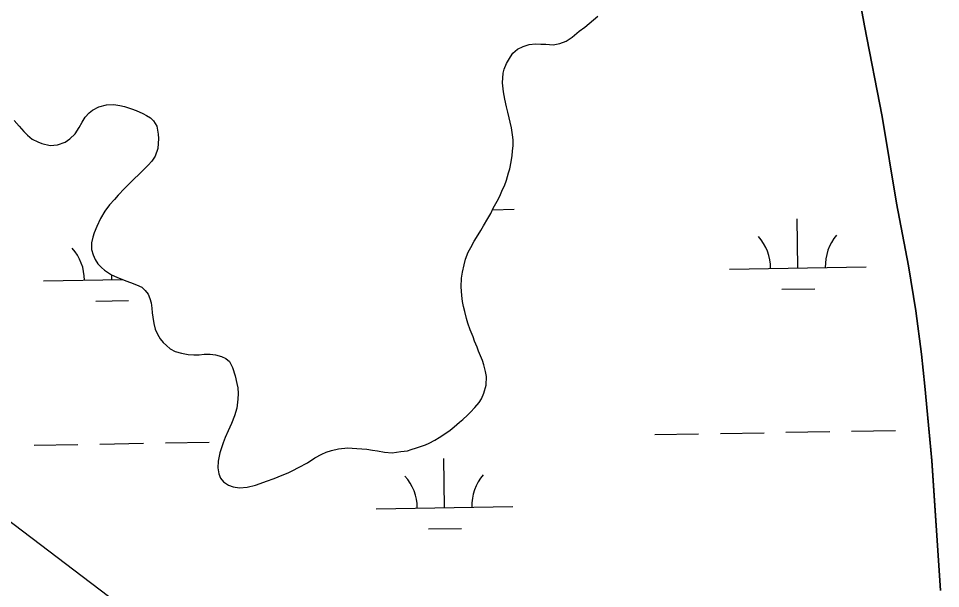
# Model space of a CAD drawing. Extents: x 3887375 to 3925618, y 296674 to 322633.
# Drawn here: x 3903544 to 3904219, y 308813 to 309230 of the extents above; entities that cross this region are included whole.
import ezdxf

# ---------------------------------------------------------------- set-up
doc = ezdxf.new("R2010")
doc.units = 0
doc.layers.add('V-TOPO-SHOR', color=7, linetype='Continuous')
doc.layers.add('V-WETL-SWMP', color=7, linetype='Continuous')

msp = doc.modelspace()

# ---------------------------------------------------------------- linework, layer by layer
at = {"layer": 'V-TOPO-SHOR'}
for points in [[(3904218.51, 308811.71), (3904212.13, 308906.6), (3904207.01, 308961.06), (3904204.48, 308984.42), (3904200.48, 309016.2), (3904195.07, 309049.13), (3904186.28, 309094.89), (3904175.71, 309158.42), (3904162.78, 309224.73), (3904149.8, 309296.66), (3904139.72, 309356.68), (3904129.26, 309436.11), (3904121.6, 309485.86), (3904116.45, 309516.46), (3904111.98, 309548.23), (3904109.69, 309570.66), (3904105.54, 309620.44), (3904103.42, 309652.23), (3904101.81, 309677.71)], [(3903874.82, 308942.17), (3903877.89, 308945.5), (3903880.96, 308949.25), (3903882.8, 308951.95), (3903884.42, 308955.89), (3903886.23, 308961.9), (3903886.39, 308968.11), (3903885.74, 308971.82), (3903884.46, 308976.77), (3903883.61, 308979.87), (3903880.66, 308986.67), (3903879.6, 308989.55), (3903877.7, 308994.09), (3903876.64, 308997.18), (3903874.54, 309002.33), (3903872.84, 309007.28), (3903871.78, 309010.58), (3903870.5, 309015.74), (3903869.64, 309019.45), (3903868.79, 309022.96), (3903868.34, 309027.51), (3903867.87, 309033.7), (3903868.23, 309040.12), (3903868.82, 309044.46), (3903870.02, 309049.85), (3903871.02, 309053.99), (3903873.04, 309059.18), (3903874.88, 309062.5), (3903877.32, 309067.07), (3903879.16, 309069.98), (3903882.22, 309074.97), (3903884.26, 309078.5), (3903887.32, 309083.69), (3903889.56, 309087.43), (3903891.39, 309091.37), (3903894.24, 309096.36), (3903896.07, 309100.1), (3903898.1, 309105.08), (3903899.53, 309107.77), (3903900.94, 309111.72), (3903902.55, 309117.1), (3903903.56, 309120.21), (3903904.56, 309125.18), (3903905.14, 309129.73), (3903905.52, 309133.05), (3903905.9, 309137.19), (3903905.87, 309141.32), (3903905.43, 309145.04), (3903904.77, 309150), (3903903.7, 309154.12), (3903903.05, 309157.42), (3903901.98, 309161.55), (3903901.13, 309165.47), (3903899.84, 309171.04), (3903898.76, 309176.41), (3903898.09, 309183.02), (3903898.65, 309190.06), (3903899.46, 309192.96), (3903901.08, 309197.11), (3903903.93, 309202.09), (3903905.77, 309204.79), (3903909.05, 309207.72), (3903913.17, 309209.61), (3903917.71, 309211.09), (3903922.25, 309211.54), (3903926.19, 309211.37), (3903929.7, 309211.19), (3903935.08, 309210.82), (3903940.03, 309211.9), (3903944.57, 309213.38), (3903949.1, 309216.31), (3903954.23, 309220.69), (3903958.34, 309223.62), (3903961.63, 309226.34), (3903964.7, 309229.05), (3903967.79, 309231.76)], [(3903541.04, 309155.52), (3903544.58, 309151.42), (3903548.13, 309147.52), (3903550.63, 309144.64), (3903554.17, 309141.78), (3903558.32, 309139.74), (3903561.23, 309138.53), (3903567.23, 309137.13), (3903572.61, 309137.59), (3903578.17, 309139.7), (3903581.67, 309142), (3903585.57, 309145.75), (3903588.63, 309150.33), (3903590.67, 309154.27), (3903592.91, 309158.01), (3903595.78, 309161.14), (3903598.25, 309163.02), (3903602.98, 309165.54), (3903608.55, 309167.03), (3903613.93, 309167.28), (3903618.27, 309166.49), (3903621.79, 309165.69), (3903626.77, 309164.08), (3903630.29, 309162.86), (3903635.07, 309160.63), (3903637.77, 309159.2), (3903640.68, 309157.36), (3903642.97, 309155.32), (3903645.27, 309151.41), (3903646.35, 309145.42), (3903646.59, 309142.32), (3903646.03, 309134.87), (3903644.01, 309129.27), (3903641.56, 309125.74), (3903639.1, 309122.82), (3903635.61, 309119.28), (3903631.71, 309115.53), (3903629.25, 309113.23), (3903626.17, 309110.11), (3903621.66, 309105.73), (3903616.95, 309100.73), (3903614.28, 309097.61), (3903610.8, 309093.65), (3903607.32, 309089.07), (3903604.06, 309083.67), (3903601.42, 309077.86), (3903599.59, 309073.29)], [(3903599.59, 309073.29), (3903598.58, 309070.18), (3903597.59, 309065.84), (3903597.42, 309061.08), (3903598.69, 309057.16), (3903600.17, 309053.66), (3903602.26, 309050.57), (3903604.76, 309047.91), (3903607.05, 309045.86), (3903612.25, 309042.59), (3903615.98, 309040.76), (3903622.62, 309038.13), (3903625.94, 309036.91), (3903630.5, 309035.3), (3903634.45, 309033.47), (3903636.74, 309031.01), (3903639.04, 309028.33), (3903640.3, 309025.24), (3903641.15, 309022.15), (3903641.6, 309018.22), (3903641.83, 309014.71), (3903642.27, 309011.61), (3903643.14, 309007.07), (3903644, 309002.74), (3903645.89, 308999.03), (3903647.78, 308995.74), (3903650.07, 308993.07), (3903652.37, 308990.81), (3903655.07, 308988.35), (3903658.81, 308986.52), (3903663.37, 308985.32), (3903668.13, 308984.33), (3903672.27, 308983.94), (3903676.4, 308983.98), (3903679.92, 308984.42), (3903684.26, 308984.46), (3903688.19, 308984.07), (3903692.54, 308982.87), (3903695.86, 308981.45), (3903698.36, 308979.2), (3903700.67, 308974.66), (3903702.58, 308968.68), (3903703.87, 308963.11), (3903704.51, 308959.81), (3903704.75, 308955.67), (3903704.58, 308951.54), (3903703.81, 308945.12), (3903702.2, 308939.32), (3903699.97, 308933.72), (3903697.53, 308928.32), (3903695.3, 308923.55), (3903693.88, 308919.61), (3903692.87, 308916.71), (3903691.46, 308912.35), (3903690.06, 308906.14), (3903689.89, 308901.39), (3903690.55, 308897.05), (3903691.82, 308893.75), (3903694.11, 308891.08), (3903697.85, 308888.63), (3903701.17, 308887.42), (3903705.73, 308886.62), (3903711.3, 308887.29), (3903717.49, 308888.79), (3903720.79, 308889.85), (3903725.54, 308891.54), (3903731.1, 308893.45), (3903737.08, 308895.98), (3903741.41, 308897.67), (3903744.7, 308899.35), (3903749.02, 308901.66), (3903755.41, 308905.02), (3903760.96, 308908.58), (3903766.11, 308911.3), (3903769.19, 308912.78), (3903773.11, 308914.05), (3903778.27, 308915.33), (3903785.09, 308916.01), (3903788.19, 308915.83), (3903791.71, 308915.44), (3903795.23, 308915.26), (3903798.95, 308915.09), (3903803.09, 308914.29), (3903806.82, 308913.7), (3903811.79, 308912.71), (3903817.37, 308912.34), (3903823.77, 308913.22), (3903828.53, 308913.88), (3903831.41, 308914.73), (3903835.33, 308916), (3903841.72, 308918.12), (3903844.61, 308919.39), (3903848.73, 308921.49), (3903851.81, 308923.58), (3903855.1, 308925.67), (3903859.83, 308929.02), (3903862.71, 308931.32), (3903866.61, 308934.66), (3903869.07, 308936.75), (3903872.56, 308939.88), (3903874.82, 308942.17)], [(3903416.78, 308969.78), (3903474.15, 308917.26), (3903534.78, 308864.52), (3903616.17, 308802.89)]]:
    msp.add_lwpolyline(points, dxfattribs=at)
at = {"layer": 'V-WETL-SWMP'}
for p, q in [((3903890.84, 309090.2), (3903906.62, 309090.47)), ((3904114.23, 309047.59), (3904113.61, 309083.59)), ((3904064.24, 309046.74), (3904164.22, 309048.45)), ((3903612.4, 309038.98), (3903612.34, 309042.55)), ((3903562.41, 309038.12), (3903620.13, 309039.11)), ((3904102.5, 309031.96), (3904126.5, 309032.37)), ((3903600.66, 309023.35), (3903624.66, 309023.76)), ((3904057.46, 308926.53), (3904089.45, 308927.08)), ((3904105.45, 308927.36), (3904137.45, 308927.9)), ((3904153.44, 308928.18), (3904185.44, 308928.73)), ((3903651.61, 308919.57), (3903683.6, 308920.11)), ((3904009.46, 308925.71), (3904041.46, 308926.26)), ((3903555.62, 308917.92), (3903587.62, 308918.47)), ((3903603.62, 308918.74), (3903635.61, 308919.29)), ((3903855.77, 308872.32), (3903855.15, 308908.31)), ((3903805.77, 308871.46), (3903905.76, 308873.18)), ((3903844.03, 308856.69), (3903868.03, 308857.1))]:
    msp.add_line(p, q, dxfattribs=at)
for points in [[(3904101.81, 309677.71), (3904103.42, 309652.23), (3904105.54, 309620.44), (3904109.69, 309570.66), (3904111.98, 309548.23), (3904116.44, 309516.46), (3904121.6, 309485.86), (3904129.26, 309436.11), (3904139.72, 309356.68), (3904149.8, 309296.66), (3904162.78, 309224.73), (3904175.71, 309158.42), (3904186.28, 309094.89), (3904195.07, 309049.13), (3904200.48, 309016.2), (3904204.48, 308984.42), (3904207.01, 308961.06), (3904212.13, 308906.61), (3904218.51, 308811.71)], [(3903940.03, 309211.89), (3903944.57, 309213.38), (3903949.1, 309216.31), (3903954.23, 309220.69), (3903958.34, 309223.62), (3903961.63, 309226.34), (3903964.71, 309229.05), (3903967.79, 309231.76)], [(3903741.41, 308897.67), (3903744.7, 308899.35), (3903749.02, 308901.66), (3903755.41, 308905.02), (3903760.96, 308908.58), (3903766.11, 308911.31), (3903769.2, 308912.78), (3903773.11, 308914.05), (3903778.27, 308915.33), (3903785.09, 308916.01), (3903788.19, 308915.83), (3903791.71, 308915.44), (3903795.23, 308915.26), (3903798.95, 308915.09), (3903803.09, 308914.29), (3903806.82, 308913.7), (3903811.79, 308912.71), (3903817.37, 308912.34), (3903823.78, 308913.22), (3903828.53, 308913.88), (3903831.41, 308914.73), (3903835.33, 308916), (3903841.72, 308918.12), (3903844.61, 308919.39), (3903848.73, 308921.49), (3903851.81, 308923.58), (3903855.1, 308925.67), (3903859.83, 308929.02), (3903862.71, 308931.32), (3903866.61, 308934.66), (3903869.07, 308936.74), (3903872.56, 308939.88), (3903874.82, 308942.17), (3903877.89, 308945.5), (3903880.96, 308949.25), (3903882.8, 308951.95), (3903884.42, 308955.89), (3903886.23, 308961.9), (3903886.39, 308968.11), (3903885.74, 308971.82), (3903884.46, 308976.77), (3903883.61, 308979.87), (3903880.66, 308986.67), (3903879.6, 308989.55), (3903877.7, 308994.09), (3903876.65, 308997.18), (3903874.54, 309002.33), (3903872.84, 309007.28), (3903871.78, 309010.58), (3903870.5, 309015.74), (3903869.64, 309019.45), (3903868.79, 309022.96), (3903868.34, 309027.51), (3903867.87, 309033.71), (3903868.23, 309040.12), (3903868.82, 309044.46), (3903870.02, 309049.85), (3903871.02, 309053.99), (3903873.04, 309059.18), (3903874.88, 309062.5), (3903877.32, 309067.07), (3903879.16, 309069.98), (3903882.22, 309074.97), (3903884.26, 309078.5), (3903887.32, 309083.69), (3903889.56, 309087.43), (3903891.39, 309091.37), (3903894.24, 309096.36), (3903896.07, 309100.1), (3903898.1, 309105.07), (3903899.53, 309107.77), (3903900.94, 309111.71), (3903902.55, 309117.1), (3903903.56, 309120.21), (3903904.55, 309125.18), (3903905.14, 309129.73), (3903905.52, 309133.05), (3903905.9, 309137.18), (3903905.87, 309141.32), (3903905.43, 309145.04), (3903904.77, 309149.99), (3903903.7, 309154.12), (3903903.05, 309157.42), (3903901.98, 309161.55), (3903901.13, 309165.47), (3903899.84, 309171.04), (3903898.76, 309176.41), (3903898.09, 309183.02), (3903898.65, 309190.06), (3903899.46, 309192.96), (3903901.08, 309197.1), (3903903.93, 309202.09), (3903905.77, 309204.79), (3903909.05, 309207.72), (3903913.17, 309209.61), (3903917.71, 309211.09), (3903922.25, 309211.54), (3903926.19, 309211.37), (3903929.7, 309211.19), (3903935.08, 309210.82), (3903940.03, 309211.89)], [(3903592.91, 309158.01), (3903595.78, 309161.14), (3903598.25, 309163.02), (3903602.98, 309165.54), (3903608.55, 309167.03), (3903613.93, 309167.28), (3903618.27, 309166.49), (3903621.79, 309165.69), (3903626.77, 309164.08), (3903630.29, 309162.86), (3903635.07, 309160.63), (3903637.77, 309159.2), (3903640.68, 309157.36), (3903642.97, 309155.32), (3903645.27, 309151.41), (3903646.36, 309145.42), (3903646.59, 309142.32), (3903646.03, 309134.87), (3903644.01, 309129.27), (3903641.55, 309125.74), (3903639.1, 309122.82), (3903635.61, 309119.28), (3903631.71, 309115.53), (3903629.25, 309113.23), (3903626.17, 309110.11), (3903621.66, 309105.73), (3903616.95, 309100.73), (3903614.28, 309097.6), (3903610.8, 309093.65), (3903607.32, 309089.07), (3903604.06, 309083.67), (3903601.42, 309077.86), (3903599.59, 309073.29), (3903598.58, 309070.18), (3903597.59, 309065.84), (3903597.42, 309061.08), (3903598.69, 309057.16), (3903600.17, 309053.66), (3903602.26, 309050.57), (3903604.76, 309047.91), (3903607.05, 309045.86), (3903612.25, 309042.59), (3903615.98, 309040.76), (3903622.62, 309038.13), (3903625.94, 309036.91), (3903630.5, 309035.29), (3903634.45, 309033.47), (3903636.74, 309031), (3903639.04, 309028.34), (3903640.3, 309025.24), (3903641.15, 309022.15), (3903641.6, 309018.22), (3903641.83, 309014.71), (3903642.27, 309011.61), (3903643.14, 309007.07), (3903644, 309002.74), (3903645.89, 308999.03), (3903647.78, 308995.74), (3903650.07, 308993.07), (3903652.37, 308990.81), (3903655.07, 308988.35), (3903658.81, 308986.52), (3903663.37, 308985.32), (3903668.13, 308984.32), (3903672.27, 308983.94), (3903676.4, 308983.98), (3903679.92, 308984.42), (3903684.26, 308984.46), (3903688.19, 308984.07), (3903692.54, 308982.87), (3903695.86, 308981.45), (3903698.36, 308979.19), (3903700.67, 308974.66), (3903702.58, 308968.68), (3903703.87, 308963.11), (3903704.51, 308959.81), (3903704.75, 308955.67), (3903704.58, 308951.54), (3903703.81, 308945.12), (3903702.2, 308939.32), (3903699.97, 308933.72), (3903697.53, 308928.33), (3903695.3, 308923.55), (3903693.88, 308919.61), (3903692.87, 308916.71), (3903691.46, 308912.35), (3903690.06, 308906.14), (3903689.89, 308901.38), (3903690.55, 308897.05), (3903691.82, 308893.75), (3903694.11, 308891.08), (3903697.85, 308888.63), (3903701.17, 308887.42), (3903705.73, 308886.63), (3903711.3, 308887.29), (3903717.49, 308888.79), (3903720.79, 308889.85), (3903725.54, 308891.54), (3903731.1, 308893.45), (3903737.08, 308895.98), (3903741.41, 308897.67)], [(3903541.04, 309155.52), (3903544.58, 309151.42), (3903548.13, 309147.52), (3903550.63, 309144.64), (3903554.17, 309141.78), (3903558.32, 309139.74), (3903561.23, 309138.53), (3903567.23, 309137.13), (3903572.61, 309137.58), (3903578.17, 309139.7), (3903581.67, 309142), (3903585.57, 309145.75), (3903588.63, 309150.33), (3903590.67, 309154.27), (3903592.91, 309158.01)]]:
    msp.add_lwpolyline(points, dxfattribs=at)
for centre, start, end in [((3904058.99, 309047.12), 0.21154, 41.7552), ((3904169.46, 309049.02), 140.21154, 181.75519), ((3903557.16, 309038.51), 0.21154, 41.7552), ((3903800.52, 308871.85), 0.21154, 41.7552), ((3903910.99, 308873.74), 140.21154, 181.75519)]:
    msp.add_arc(centre, 35.25, start, end, dxfattribs=at)

doc.saveas('drawing.dxf')
